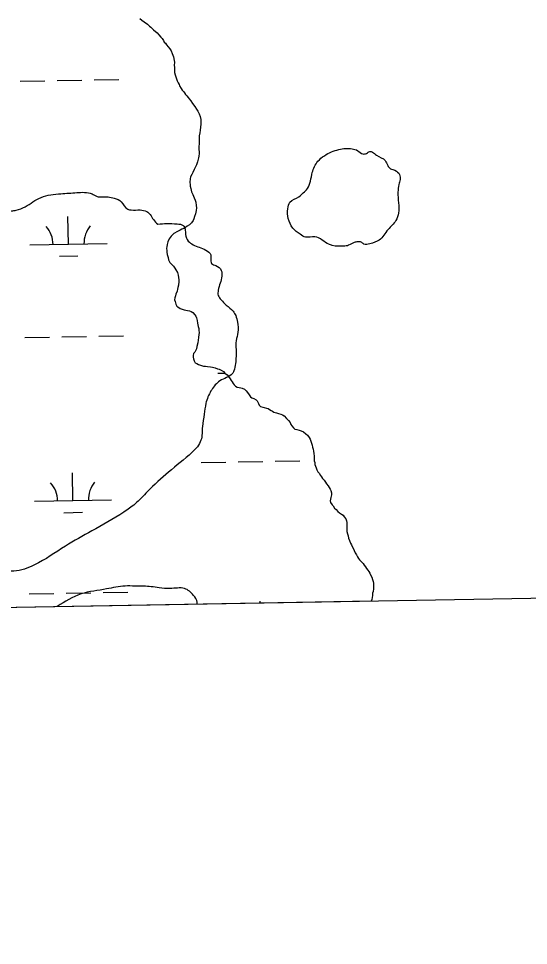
# Model space of a CAD drawing. Extents: x 3892998 to 3931244, y 278583 to 304547.
# Drawn here: x 3922609 to 3923270, y 284015 to 285218 of the extents above; entities that cross this region are included whole.
import ezdxf

# ---------------------------------------------------------------- set-up
doc = ezdxf.new("R2010")
doc.units = 0
for name, color, linetype in [('V-GRID-FRAM', 7, 'Continuous'), ('V-RIVR-EDGE', 7, 'Continuous'), ('V-WETL-SWMP', 7, 'Continuous')]:
    doc.layers.add(name, color=color, linetype=linetype)

msp = doc.modelspace()

# ---------------------------------------------------------------- linework, layer by layer
at = {"layer": 'V-GRID-FRAM'}
msp.add_lwpolyline([(3896958.4, 302195.2), (3928823.6, 302746.7), (3929146.3, 284567.1), (3897265.1, 284015.2), (3896958.4, 302195.2)], dxfattribs=at)
at = {"layer": 'V-RIVR-EDGE'}
for points in [[(3922355.2, 285179.1), (3922366.5, 285188.8), (3922379.8, 285204.5), (3922382.6, 285206.9), (3922388.5, 285207.6), (3922400.7, 285203), (3922408.3, 285198.1), (3922417.7, 285198.5), (3922427.1, 285201.6), (3922449.4, 285208.8), (3922474.1, 285217.5), (3922510.7, 285232), (3922534.4, 285242.7), (3922560.6, 285256.9), (3922573.8, 285266.7), (3922579.1, 285273.3), (3922581.9, 285277.8), (3922581.9, 285282.3), (3922577.7, 285285.8), (3922561.7, 285286.9), (3922558.2, 285289.3), (3922557.9, 285293.8), (3922561.7, 285300.8), (3922568, 285311.6), (3922569.1, 285321.7), (3922571.2, 285333.1), (3922576.8, 285341.8), (3922590.4, 285355), (3922598.8, 285365.1), (3922604, 285372.7), (3922612.1, 285389.4), (3922622.2, 285404.7), (3922630.2, 285423.5), (3922634.8, 285442.3), (3922634.8, 285447.2), (3922634.5, 285452), (3922637.3, 285464.6), (3922638, 285476.4), (3922638.7, 285482.7), (3922638.8, 285490.7), (3922636.4, 285499.4), (3922625.9, 285505), (3922614.4, 285505), (3922607.5, 285501.5), (3922601.5, 285490.1), (3922594.9, 285474.1), (3922592.1, 285473.7), (3922587.2, 285475.8), (3922584.4, 285481.1), (3922582.4, 285486.6), (3922574.7, 285494), (3922568.8, 285497.8), (3922559.8, 285504.1), (3922549.4, 285509.3), (3922545.5, 285513.5), (3922544.5, 285518.8), (3922544.5, 285524), (3922542.4, 285529.5), (3922536.5, 285536.2), (3922532, 285538.3), (3922525.8, 285538.3), (3922518.8, 285536.6), (3922516, 285533.4), (3922510.8, 285532.8), (3922503.8, 285533.1), (3922502.8, 285535.6), (3922501.4, 285548.4), (3922499, 285552.3), (3922494.1, 285554.4), (3922489.2, 285554.4), (3922479.8, 285552.7), (3922474.3, 285552.7), (3922468.7, 285554.8), (3922454.1, 285561.4), (3922440.2, 285569.5), (3922432.5, 285571.2), (3922420.7, 285571.3), (3922410.6, 285568.5), (3922399.8, 285556), (3922383.4, 285530.3), (3922377.1, 285522.3), (3922365.9, 285515), (3922356.5, 285514.3), (3922349.2, 285515.4), (3922338.8, 285522), (3922336.3, 285522.1), (3922331.8, 285521.7), (3922326.2, 285515.8), (3922321.4, 285511.3), (3922315.1, 285508.2), (3922294.9, 285506.8), (3922287.9, 285500.9), (3922284.4, 285501.3), (3922274.3, 285505.8), (3922271.9, 285508.6), (3922271.6, 285512.8), (3922277.2, 285527.4), (3922282.1, 285532.3), (3922289.7, 285537.8), (3922295.3, 285543.4), (3922297.4, 285549.3), (3922296, 285551), (3922291.5, 285551.4), (3922280.7, 285542), (3922273, 285541.4), (3922258.1, 285547.3), (3922252.2, 285551.8), (3922246.6, 285553.6), (3922240.7, 285553.3), (3922229.5, 285548.1), (3922226.4, 285547), (3922215.6, 285549.2), (3922211.4, 285548.8), (3922204.8, 285546.4), (3922192.6, 285540.9), (3922177.3, 285535.7), (3922166.2, 285533.3), (3922150.1, 285529.1), (3922135.5, 285528.8), (3922124, 285525.7), (3922115.3, 285519.8), (3922111.5, 285518.4), (3922105.2, 285517.4), (3922100, 285521.9), (3922090.6, 285519.2), (3922090.2, 285518.1), (3922094, 285507), (3922101.6, 285483.6), (3922103.7, 285463.1), (3922101.9, 285440.8), (3922098.4, 285425.5), (3922097.3, 285419.6), (3922097.6, 285414.7), (3922103.5, 285412.3), (3922100.4, 285405), (3922098.6, 285397), (3922097.2, 285384.8), (3922095.1, 285379.2), (3922090.9, 285377.8), (3922087.5, 285381.3), (3922081.2, 285380.7), (3922075.3, 285382.4), (3922071.8, 285386.2), (3922070.8, 285390.8), (3922081.2, 285405.4), (3922086.1, 285413), (3922088.9, 285423.1), (3922087.6, 285432.2), (3922079.9, 285438.1), (3922074.7, 285443.7), (3922074.4, 285447.5), (3922071.6, 285452.7), (3922070.9, 285458), (3922070.9, 285463.5), (3922072.7, 285470.5), (3922074.8, 285476.4), (3922071.7, 285481.3), (3922056.8, 285498.7), (3922051.2, 285501.5), (3922046, 285501.9), (3922028.6, 285500.2), (3922023, 285502.3), (3922019.2, 285505.8), (3922017.1, 285518.7), (3922017.8, 285519.7), (3922026.9, 285522.8), (3922030, 285528.7), (3922033.9, 285540.9), (3922032.5, 285554.1), (3922032.9, 285560), (3922034.3, 285564.6), (3922042.3, 285571.9), (3922048.3, 285577.4), (3922068.5, 285581.9), (3922082.7, 285585.3), (3922105.7, 285596.1), (3922153.1, 285618.6)], [(3923002.9, 284930.4), (3922993.2, 284934.9), (3922981.3, 284934.3), (3922974, 284938.1), (3922964.6, 284946.1), (3922958.8, 284958.3), (3922958.1, 284971.2), (3922960.9, 284979.6), (3922972.7, 284986.8), (3922978.3, 284991.7), (3922983.6, 284997.3), (3922989.9, 285018.1), (3922997.2, 285032.7), (3923005.6, 285040), (3923024.4, 285048), (3923041.5, 285049), (3923048.8, 285046.5), (3923055.4, 285042.3), (3923060.3, 285043), (3923064.4, 285045.4), (3923067.9, 285044.7), (3923073.1, 285040.5), (3923084.6, 285033.6), (3923087.7, 285027.3), (3923091.5, 285023.1), (3923097.1, 285021), (3923103, 285015.4), (3923103.7, 285009.1), (3923102.3, 285002.5), (3923100.9, 284992.8), (3923101.9, 284978.9)], [(3922357, 284732.9), (3922332, 284764.6), (3922316.4, 284788.6), (3922306.7, 284805.7), (3922299.5, 284825.6), (3922292.9, 284851.4), (3922286.7, 284883.1), (3922286.8, 284897), (3922289.9, 284912.6), (3922293.8, 284918.5), (3922314.4, 284932.8), (3922335.6, 284941.8), (3922364.9, 284952.1), (3922397.3, 284967), (3922438.4, 284982.9), (3922465.2, 284992.3), (3922488.6, 285000.9), (3922502.5, 285002.3), (3922514, 285002.9), (3922531, 285002.2), (3922545.3, 285000.8), (3922555.4, 284997.6), (3922570.3, 284986.8), (3922579, 284976.3), (3922583.5, 284970.4), (3922590.8, 284968.3), (3922599.9, 284968.3), (3922606.2, 284969.3), (3922617.6, 284973.8), (3922638.2, 284985.9), (3922664, 284990.7), (3922684.5, 284992.1), (3922704.4, 284990.3), (3922711, 284987.1), (3922716.5, 284986.4), (3922725.2, 284986.4), (3922733.2, 284985), (3922742.3, 284980.1), (3922750.6, 284970.7), (3922755.1, 284969.6), (3922766.6, 284969.6), (3922775.3, 284967.5), (3922779.8, 284963.6), (3922784, 284957), (3922789.6, 284951.1)], [(3923101.9, 284978.9), (3923101.8, 284965.6), (3923098.3, 284955.9), (3923088.2, 284944.1), (3923076.7, 284930.5), (3923064.5, 284925.7), (3923056.8, 284925.4), (3923053.4, 284927.8), (3923048.8, 284928.2), (3923044.3, 284927.5), (3923037, 284923.7), (3923030.7, 284922.6), (3923015.8, 284923.4), (3923011.2, 284925.1), (3923002.9, 284930.4)], [(3922789.6, 284951.1), (3922801.4, 284952.1), (3922814.6, 284951.4), (3922822.6, 284949.3), (3922825, 284944.7), (3922825.7, 284937.8), (3922829.2, 284929.1), (3922835.4, 284924.5), (3922851.8, 284917.5), (3922858.4, 284911.2), (3922858.4, 284907.1), (3922859.4, 284900.1), (3922865, 284897.3), (3922871.9, 284891), (3922872.6, 284883.7), (3922870.5, 284874.7), (3922868, 284865.3), (3922868, 284858.6), (3922871.8, 284853.1), (3922878.4, 284846.1), (3922887.4, 284838.1), (3922890.6, 284832.5), (3922893, 284824.1), (3922893.6, 284810.9), (3922891.2, 284799.8), (3922891.1, 284788.6), (3922890.4, 284770.2), (3922888.3, 284760.8), (3922884.8, 284755.6), (3922876.4, 284751.1), (3922868.4, 284746.6), (3922858.6, 284734.7), (3922852, 284718.7), (3922849.9, 284704.5), (3922847.4, 284688.5), (3922845.6, 284670.7), (3922834.1, 284655.1), (3922803.4, 284629.4), (3922776.2, 284604.1), (3922760.1, 284588.1), (3922745.5, 284577.3), (3922704, 284553.1), (3922669.8, 284533.3), (3922629.7, 284509), (3922602.9, 284501.1), (3922594.6, 284501.5), (3922577.9, 284506.7), (3922552.1, 284516.2), (3922543.4, 284521.4), (3922524.3, 284534.4), (3922502.1, 284555), (3922490.6, 284571.3), (3922474, 284590.2), (3922417.8, 284658.2), (3922383, 284699.7), (3922357, 284732.9)], [(3922840.7, 284458.2), (3922840.6, 284460.5), (3922836.1, 284469.5), (3922824.2, 284478.3), (3922805.4, 284478.3), (3922791.2, 284479.4), (3922771, 284481.5), (3922759.9, 284481.6), (3922747.3, 284481.6), (3922723.3, 284477.8), (3922690.2, 284471.3), (3922659.3, 284455.1)]]:
    msp.add_spline(points, degree=3, dxfattribs=at)
at = {"layer": 'V-WETL-SWMP'}
for p, q in [((3922766.3, 285218), (3922769, 285216)), ((3922769, 285216), (3922772.1, 285213.5)), ((3922772.1, 285213.5), (3922776.4, 285210.6)), ((3922776.4, 285210.6), (3922779, 285208.1)), ((3922779, 285208.1), (3922780.6, 285206.6)), ((3922780.6, 285206.6), (3922783.9, 285203.1)), ((3922783.9, 285203.1), (3922788.6, 285199.6)), ((3922788.6, 285199.6), (3922790.8, 285196.6)), ((3922790.8, 285196.6), (3922793.5, 285193.6)), ((3922793.5, 285193.6), (3922795.1, 285192.1)), ((3922795.1, 285192.1), (3922797, 285189.3)), ((3922797, 285189.3), (3922798.1, 285187.5)), ((3922798.1, 285187.5), (3922799.4, 285186)), ((3922799.4, 285186), (3922801.1, 285183.8)), ((3922801.1, 285183.8), (3922803, 285181.2)), ((3922803, 285181.2), (3922805.1, 285178.7)), ((3922805.1, 285178.7), (3922806.8, 285175.9)), ((3922806.8, 285175.9), (3922808.4, 285172.6)), ((3922808.4, 285172.6), (3922809.9, 285168.3)), ((3922809.9, 285168.3), (3922810.8, 285163.6)), ((3922810.8, 285163.6), (3922811.2, 285161.3)), ((3922811.2, 285161.3), (3922811, 285156.9)), ((3922811, 285156.9), (3922811.1, 285154.8)), ((3922811.1, 285154.8), (3922811.3, 285151)), ((3922811.3, 285151), (3922811.4, 285147.9)), ((3922811.4, 285147.9), (3922812, 285145)), ((3922812, 285145), (3922813.4, 285141)), ((3922813.4, 285141), (3922814.8, 285137.1)), ((3922611.3, 285136.7), (3922643.3, 285137.2)), ((3922659.3, 285137.5), (3922691.3, 285138)), ((3922707.3, 285138.3), (3922739.3, 285138.9)), ((3922814.8, 285137.1), (3922816.2, 285134.6)), ((3922816.2, 285134.6), (3922817.3, 285132.5)), ((3922817.3, 285132.5), (3922817.9, 285130.5)), ((3922817.9, 285130.5), (3922819.8, 285127.2)), ((3922819.8, 285127.2), (3922821.2, 285124.9)), ((3922821.2, 285124.9), (3922822.8, 285123.2)), ((3922822.8, 285123.2), (3922824.2, 285121.4)), ((3922824.2, 285121.4), (3922825.5, 285119.4)), ((3922825.5, 285119.4), (3922827.1, 285117.6)), ((3922827.1, 285117.6), (3922828.8, 285115.3)), ((3922828.8, 285115.3), (3922830.1, 285113.8)), ((3922830.1, 285113.8), (3922832.3, 285111.1)), ((3922832.3, 285111.1), (3922834.7, 285107.8)), ((3922834.7, 285107.8), (3922837.7, 285104)), ((3922837.7, 285104), (3922839.9, 285100.5)), ((3922839.9, 285100.5), (3922841.5, 285097.9)), ((3922841.5, 285097.9), (3922843.2, 285094.1)), ((3922843.2, 285094.1), (3922844.4, 285091)), ((3922844.4, 285091), (3922845.3, 285086.9)), ((3922845.5, 285080.7), (3922845.1, 285077.1)), ((3922845.3, 285086.9), (3922845.4, 285084.3)), ((3922845.4, 285084.3), (3922845.5, 285080.7)), ((3922844.1, 285069.5), (3922843.4, 285065.6)), ((3922844.5, 285073.2), (3922844.1, 285069.5)), ((3922845.1, 285077.1), (3922844.5, 285073.2)), ((3922843.3, 285062), (3922843.1, 285059.4)), ((3922843.1, 285059.4), (3922843.2, 285056)), ((3922843.4, 285065.6), (3922843.3, 285062)), ((3922843.2, 285056), (3922842.9, 285051.6)), ((3922842.9, 285051.6), (3922843, 285048)), ((3922843, 285048), (3922843.4, 285044.9)), ((3922843.4, 285044.9), (3922843.2, 285042.8)), ((3922842.1, 285035.3), (3922841, 285031.9)), ((3922842.6, 285037.4), (3922842.1, 285035.3)), ((3922843, 285039.5), (3922842.6, 285037.4)), ((3922843.2, 285042.8), (3922843, 285039.5)), ((3922836.9, 285022.2), (3922835, 285018)), ((3922838.6, 285025.4), (3922836.9, 285022.2)), ((3922839.8, 285028.2), (3922838.6, 285025.4)), ((3922841, 285031.9), (3922839.8, 285028.2)), ((3922831.6, 285010.1), (3922831.2, 285005.7)), ((3922832, 285012.4), (3922831.6, 285010.1)), ((3922833.7, 285015.6), (3922832, 285012.4)), ((3922835, 285018), (3922833.7, 285015.6)), ((3922831.2, 285005.7), (3922831.4, 285002.3)), ((3922831.4, 285002.3), (3922831.7, 285000.3)), ((3922831.7, 285000.3), (3922832.3, 284997.4)), ((3922832.3, 284997.4), (3922833.5, 284993.3)), ((3922833.5, 284993.3), (3922835.2, 284989.5)), ((3922835.2, 284989.5), (3922836.9, 284985.4)), ((3922836.9, 284985.4), (3922838, 284982.4)), ((3922838, 284982.4), (3922838.9, 284979.8)), ((3922838.9, 284979.8), (3922839.5, 284975.4)), ((3922839.6, 284972.3), (3922839.2, 284969)), ((3922839.5, 284975.4), (3922839.6, 284972.3)), ((3922673.9, 284925.1), (3922673.2, 284961.1)), ((3922837.4, 284961.1), (3922836.2, 284958)), ((3922838.3, 284964.5), (3922837.4, 284961.1)), ((3922838.8, 284966.6), (3922838.3, 284964.5)), ((3922839.2, 284969), (3922838.8, 284966.6)), ((3922827.5, 284948.4), (3922825.7, 284947)), ((3922830.6, 284950.3), (3922827.5, 284948.4)), ((3922833.3, 284953), (3922830.6, 284950.3)), ((3922835.3, 284956.1), (3922833.3, 284953)), ((3922836.2, 284958), (3922835.3, 284956.1)), ((3922808.7, 284937.4), (3922807, 284935.5)), ((3922810.5, 284939), (3922808.7, 284937.4)), ((3922815.1, 284941.7), (3922810.5, 284939)), ((3922818.6, 284943.4), (3922815.1, 284941.7)), ((3922820.7, 284944.5), (3922818.6, 284943.4)), ((3922823.2, 284945.6), (3922820.7, 284944.5)), ((3922825.7, 284947), (3922823.2, 284945.6)), ((3922623.9, 284924.2), (3922723.8, 284926)), ((3922801.9, 284924.7), (3922801.2, 284921.8)), ((3922802.8, 284928.1), (3922801.9, 284924.7)), ((3922804.5, 284932), (3922802.8, 284928.1)), ((3922807, 284935.5), (3922804.5, 284932)), ((3922801.2, 284921.8), (3922801.1, 284919.8)), ((3922801.1, 284919.8), (3922801.2, 284916.7)), ((3922801.2, 284916.7), (3922801.2, 284914.6)), ((3922801.2, 284914.6), (3922801.9, 284911.8)), ((3922662.1, 284909.5), (3922686.1, 284909.9)), ((3922801.9, 284911.8), (3922803, 284907.7)), ((3922803, 284907.7), (3922803.6, 284904.8)), ((3922803.6, 284904.8), (3922805.3, 284901.5)), ((3922805.3, 284901.5), (3922807.2, 284899.3)), ((3922807.2, 284899.3), (3922809.9, 284896.5)), ((3922809.9, 284896.5), (3922811.8, 284894)), ((3922811.8, 284894), (3922813.2, 284891.7)), ((3922813.2, 284891.7), (3922815.1, 284888.4)), ((3922815.1, 284888.4), (3922816, 284884.8)), ((3922816, 284884.8), (3922816.7, 284879.1)), ((3922816.8, 284876.6), (3922816.4, 284872.2)), ((3922816.7, 284879.1), (3922816.8, 284876.6)), ((3922814.6, 284864.3), (3922813.2, 284860.4)), ((3922815.3, 284866.7), (3922814.6, 284864.3)), ((3922815.8, 284868.8), (3922815.3, 284866.7)), ((3922816.4, 284872.2), (3922815.8, 284868.8)), ((3922811.8, 284855.4), (3922811.4, 284853.1)), ((3922811.4, 284853.1), (3922812, 284850.8)), ((3922812.5, 284858), (3922811.8, 284855.4)), ((3922813.2, 284860.4), (3922812.5, 284858)), ((3922812, 284850.8), (3922813.1, 284847.2)), ((3922813.1, 284847.2), (3922814.2, 284844.9)), ((3922814.2, 284844.9), (3922815.8, 284843.7)), ((3922815.8, 284843.7), (3922818.5, 284841.9)), ((3922818.5, 284841.9), (3922821.1, 284840.7)), ((3922821.1, 284840.7), (3922823.7, 284840.1)), ((3922823.7, 284840.1), (3922825.8, 284839.6)), ((3922825.8, 284839.6), (3922828.2, 284839.2)), ((3922828.2, 284839.2), (3922830.8, 284838.5)), ((3922830.8, 284838.5), (3922832.9, 284837.8)), ((3922832.9, 284837.8), (3922835, 284836.6)), ((3922835, 284836.6), (3922837.7, 284833.5)), ((3922837.7, 284833.5), (3922838.8, 284831.8)), ((3922838.8, 284831.8), (3922839.6, 284829.5)), ((3922839.6, 284829.5), (3922840.5, 284826.1)), ((3922840.5, 284826.1), (3922841.1, 284822.8)), ((3922841.1, 284822.8), (3922841.7, 284820.5)), ((3922841.7, 284820.5), (3922842.1, 284818.4)), ((3922842.1, 284818.4), (3922842.7, 284815.6)), ((3922617.1, 284804), (3922649.1, 284804.6)), ((3922665.1, 284804.9), (3922697.1, 284805.4)), ((3922713.1, 284805.7), (3922745.1, 284806.2)), ((3922842.6, 284804.2), (3922841.9, 284800.8)), ((3922842.9, 284808.1), (3922842.6, 284804.2)), ((3922842.7, 284815.6), (3922842.7, 284813.5)), ((3922842.7, 284813.5), (3922843.1, 284810.2)), ((3922843.1, 284810.2), (3922842.9, 284808.1)), ((3922840.4, 284792.2), (3922839.7, 284789.6)), ((3922841.5, 284797.2), (3922840.4, 284792.2)), ((3922841.9, 284800.8), (3922841.5, 284797.2)), ((3922835.8, 284783.3), (3922835.6, 284780.7)), ((3922835.6, 284780.7), (3922835.7, 284778.6)), ((3922837.5, 284784.9), (3922835.8, 284783.3)), ((3922838.7, 284786.7), (3922837.5, 284784.9)), ((3922839.7, 284789.6), (3922838.7, 284786.7)), ((3922835.7, 284778.6), (3922836, 284776.5)), ((3922836, 284776.5), (3922836.9, 284773.7)), ((3922836.9, 284773.7), (3922838, 284771.2)), ((3922838, 284771.2), (3922840.4, 284770.2)), ((3922840.4, 284770.2), (3922842.5, 284769)), ((3922842.5, 284769), (3922846.1, 284767.6)), ((3922846.1, 284767.6), (3922848.7, 284767.1)), ((3922848.7, 284767.1), (3922851.3, 284766.7)), ((3922851.3, 284766.7), (3922854.2, 284766.6)), ((3922854.2, 284766.6), (3922857.8, 284765.9)), ((3922857.8, 284765.9), (3922860.7, 284765.5)), ((3922860.7, 284765.5), (3922864.1, 284764.6)), ((3922864.1, 284764.6), (3922867, 284763.6)), ((3922867, 284763.6), (3922869.3, 284762.9)), ((3922867.3, 284757.6), (3922877, 284757.8)), ((3922869.3, 284762.9), (3922871.7, 284761.7)), ((3922871.7, 284761.7), (3922874.9, 284760)), ((3922874.9, 284760), (3922876.7, 284758)), ((3922876.7, 284758), (3922879.4, 284755.8)), ((3922879.4, 284755.8), (3922881.3, 284753.5)), ((3922881.3, 284753.5), (3922883.5, 284750.5)), ((3922883.5, 284750.5), (3922884.8, 284748.5)), ((3922884.8, 284748.5), (3922886.2, 284746.7)), ((3922886.2, 284746.7), (3922887.3, 284744.4)), ((3922887.3, 284744.4), (3922888.7, 284742.6)), ((3922888.7, 284742.6), (3922890.3, 284740.9)), ((3922890.3, 284740.9), (3922892.4, 284739.7)), ((3922892.4, 284739.7), (3922895, 284739.2)), ((3922895, 284739.2), (3922897.1, 284738.8)), ((3922897.1, 284738.8), (3922899.2, 284738.3)), ((3922899.2, 284738.3), (3922902, 284737.1)), ((3922902, 284737.1), (3922904.2, 284735.1)), ((3922904.2, 284735.1), (3922906.1, 284732.9)), ((3922906.1, 284732.9), (3922908, 284729.6)), ((3922908, 284729.6), (3922909.9, 284727.1)), ((3922909.9, 284727.1), (3922911.5, 284725.6)), ((3922911.5, 284725.6), (3922914.1, 284724.9)), ((3922914.1, 284724.9), (3922917.3, 284723.4)), ((3922917.3, 284723.4), (3922918.6, 284721.9)), ((3922918.6, 284721.9), (3922920, 284718.6)), ((3922920, 284718.6), (3922921.1, 284716.3)), ((3922921.1, 284716.3), (3922923, 284714.6)), ((3922923, 284714.6), (3922925.6, 284713.6)), ((3922925.6, 284713.6), (3922927.7, 284713.2)), ((3922927.7, 284713.2), (3922930.6, 284712.5)), ((3922930.6, 284712.5), (3922932.7, 284712.1)), ((3922932.7, 284712.1), (3922934.5, 284710.8)), ((3922934.5, 284710.8), (3922936.4, 284709.3)), ((3922936.4, 284709.3), (3922938.2, 284708.4)), ((3922938.2, 284708.4), (3922940.1, 284707.4)), ((3922940.1, 284707.4), (3922943.5, 284706.5)), ((3922943.5, 284706.5), (3922946.1, 284705.5)), ((3922946.1, 284705.5), (3922949, 284704.8)), ((3922949, 284704.8), (3922951.1, 284703.9)), ((3922951.1, 284703.9), (3922953.4, 284702.4)), ((3922953.4, 284702.4), (3922956.7, 284699.2)), ((3922956.7, 284699.2), (3922959.3, 284696.4)), ((3922959.3, 284696.4), (3922961.3, 284693.6)), ((3922961.3, 284693.6), (3922962.1, 284691.1)), ((3922962.1, 284691.1), (3922963.2, 284689.3)), ((3922963.2, 284689.3), (3922965.6, 284686.8)), ((3922965.6, 284686.8), (3922967.5, 284685.3)), ((3922967.5, 284685.3), (3922969.8, 284684.6)), ((3922969.8, 284684.6), (3922973, 284683.9)), ((3922973, 284683.9), (3922975.6, 284683)), ((3922975.6, 284683), (3922978.7, 284681.8)), ((3922978.7, 284681.8), (3922981.4, 284679.3)), ((3922981.4, 284679.3), (3922983.8, 284677.3)), ((3922983.8, 284677.3), (3922985.7, 284674.5)), ((3922985.7, 284674.5), (3922987.1, 284672.2)), ((3922987.1, 284672.2), (3922988.5, 284668.2)), ((3922988.5, 284668.2), (3922989.7, 284664.3)), ((3922989.7, 284664.3), (3922990, 284662)), ((3922990, 284662), (3922990.9, 284659.2)), ((3922990.9, 284659.2), (3922991.5, 284656.6)), ((3922991.5, 284656.6), (3922992.1, 284653.5)), ((3922992.1, 284653.5), (3922992.3, 284649.9)), ((3922992.3, 284649.9), (3922992.4, 284646.8)), ((3922845.8, 284641.8), (3922877.8, 284642.3)), ((3922893.8, 284642.6), (3922925.8, 284643.2)), ((3922941.8, 284643.5), (3922973.8, 284644)), ((3922992.4, 284646.8), (3922992.5, 284644)), ((3922992.5, 284644), (3922993.1, 284641.7)), ((3922993.1, 284641.7), (3922993.4, 284639.1)), ((3922993.4, 284639.1), (3922994.8, 284635)), ((3922679.6, 284592.5), (3922679, 284628.5)), ((3922994.8, 284635), (3922996, 284632.2)), ((3922996, 284632.2), (3922997.3, 284629.9)), ((3922997.3, 284629.9), (3922998.7, 284627.9)), ((3922998.7, 284627.9), (3923000.6, 284625.1)), ((3923000.6, 284625.1), (3923001.7, 284623.1)), ((3923001.7, 284623.1), (3923003.1, 284621.3)), ((3923003.1, 284621.3), (3923005.2, 284618.8)), ((3923005.2, 284618.8), (3923006.9, 284616.5)), ((3923006.9, 284616.5), (3923008.5, 284614)), ((3923008.5, 284614), (3923010.4, 284611.5)), ((3923010.4, 284611.5), (3923011.8, 284609.4)), ((3923011.8, 284609.4), (3923013.1, 284607.4)), ((3923013.1, 284607.4), (3923014, 284605.4)), ((3923014.9, 284600), (3923013.8, 284596.6)), ((3923014, 284605.4), (3923014.8, 284602.5)), ((3923014.8, 284602.5), (3923014.9, 284600)), ((3922629.6, 284591.6), (3922729.6, 284593.3)), ((3923013.8, 284596.6), (3923013.1, 284592.1)), ((3923013.1, 284592.1), (3923013.7, 284589.8)), ((3923013.7, 284589.8), (3923015.6, 284587)), ((3922667.9, 284576.8), (3922691.9, 284577.3)), ((3923015.6, 284587), (3923017, 284585.5)), ((3923017, 284585.5), (3923018.9, 284582.8)), ((3923018.9, 284582.8), (3923020.8, 284580.8)), ((3923020.8, 284580.8), (3923023.2, 284578.5)), ((3923023.2, 284578.5), (3923025.3, 284576.8)), ((3923025.3, 284576.8), (3923027.7, 284575)), ((3923027.7, 284575), (3923029.8, 284573.6)), ((3923029.8, 284573.6), (3923031.4, 284571.5)), ((3923031.4, 284571.5), (3923033.3, 284569)), ((3923033.3, 284569), (3923034.5, 284566.2)), ((3923034.5, 284566.2), (3923034.8, 284564.2)), ((3923034.8, 284564.2), (3923034.9, 284561)), ((3923034.9, 284561), (3923034.8, 284557.4)), ((3923034.8, 284557.4), (3923034.9, 284554.3)), ((3923034.9, 284554.3), (3923034.9, 284552.3)), ((3923034.9, 284552.3), (3923035.6, 284549.4)), ((3923035.6, 284549.4), (3923036.4, 284546.9)), ((3923036.4, 284546.9), (3923037, 284543.8)), ((3923037, 284543.8), (3923038.2, 284540.7)), ((3923038.2, 284540.7), (3923039.6, 284537.4)), ((3923039.6, 284537.4), (3923040.7, 284534.9)), ((3923040.7, 284534.9), (3923041.8, 284532.8)), ((3923041.8, 284532.8), (3923043.2, 284529.8)), ((3923043.2, 284529.8), (3923044.1, 284527.5)), ((3923044.1, 284527.5), (3923045.7, 284524.7)), ((3923045.7, 284524.7), (3923047.1, 284521.9)), ((3923047.1, 284521.9), (3923048.5, 284519.3)), ((3923048.5, 284519.3), (3923049.9, 284517.3)), ((3923049.9, 284517.3), (3923051.2, 284515.8)), ((3923051.2, 284515.8), (3923052.8, 284514)), ((3923052.8, 284514), (3923054.2, 284512.5)), ((3923054.2, 284512.5), (3923055.8, 284510.8)), ((3923055.8, 284510.8), (3923057.1, 284508.8)), ((3923057.1, 284508.8), (3923059, 284506.5)), ((3923059, 284506.5), (3923060.4, 284504.5)), ((3923060.4, 284504.5), (3923062, 284502.2)), ((3923062, 284502.2), (3923063.4, 284500.4)), ((3923063.4, 284500.4), (3923064.7, 284498.4)), ((3923064.7, 284498.4), (3923065.6, 284496.1)), ((3923065.6, 284496.1), (3923067, 284493.3)), ((3923067, 284493.3), (3923067.9, 284490)), ((3923067.9, 284490), (3923068.7, 284487.4)), ((3923068.7, 284487.4), (3923069.1, 284485.4)), ((3923069.1, 284485.4), (3923069.4, 284482.5)), ((3923069.4, 284482.5), (3923069.3, 284479.9)), ((3923069.3, 284479.9), (3923069.3, 284477.9)), ((3922622.9, 284471.4), (3922654.8, 284472)), ((3922670.8, 284472.2), (3922702.8, 284472.8)), ((3922718.8, 284473.1), (3922750.8, 284473.6)), ((3923067.6, 284466.9), (3923067, 284464.1)), ((3923067.8, 284469.5), (3923067.6, 284466.9)), ((3923068.2, 284472.4), (3923067.8, 284469.5)), ((3923068.9, 284474.7), (3923068.2, 284472.4)), ((3923069.3, 284477.9), (3923068.9, 284474.7)), ((3923066.4, 284461.9), (3922564.9, 284453.2)), ((3922922.4, 284459.4), (3922922.4, 284461.8)), ((3923067, 284464.1), (3923066.4, 284461.9))]:
    msp.add_line(p, q, dxfattribs=at)
for centre, start, end in [((3922618.6, 284924.6), 0.2199, 41.7635), ((3922729.1, 284926.5), 140.2199, 181.7635), ((3922624.4, 284592), 0.2199, 41.7635), ((3922734.8, 284593.9), 140.2199, 181.7635)]:
    msp.add_arc(centre, 35.2, start, end, dxfattribs=at)

doc.saveas('drawing.dxf')
